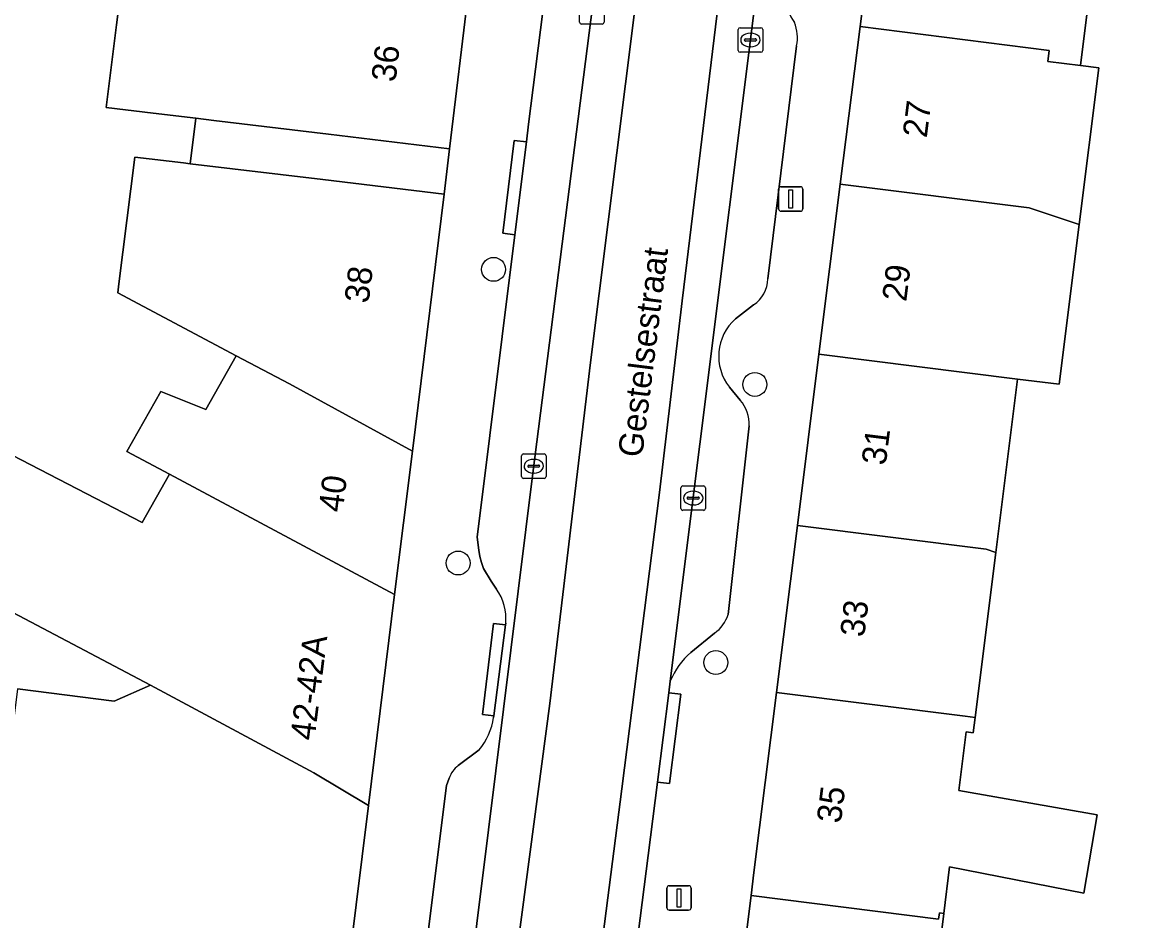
# Model space of a CAD drawing. Extents: x 160349 to 161355, y 381727 to 382854.
# Drawn here: x 160875.07 to 160920.57, y 382511.62 to 382548.4 of the extents above; entities that cross this region are included whole.
import ezdxf

# ---------------------------------------------------------------- set-up
doc = ezdxf.new("R2010")
doc.units = 0
for name, color, linetype in [('IMGEO_Boom', 7, 'Continuous'), ('IMGEO_Erf', 7, 'Continuous'), ('IMGEO_Kolk', 7, 'Continuous'), ('IMGEO_Lichtmast', 7, 'Continuous'), ('IMGEO_Openbare_ruimte_label', 7, 'Continuous'), ('IMGEO_Pand', 7, 'Continuous'), ('IMGEO_Pand_nummerreeks', 7, 'Continuous'), ('IMGEO_Parkeervlak_open', 7, 'Continuous'), ('IMGEO_Rijbaan_lokaal_gesloten', 7, 'Continuous'), ('IMGEO_Voetpad_open', 7, 'Continuous')]:
    doc.layers.add(name, color=color, linetype=linetype)

msp = doc.modelspace()

# ---------------------------------------------------------------- linework, layer by layer
at = {"layer": 'IMGEO_Boom'}
for centre in [(160894.369, 382538.282), (160905.065, 382533.573), (160892.916, 382526.262), (160903.468, 382522.187)]:
    msp.add_circle(centre, 0.489, dxfattribs=at)
at = {"layer": 'IMGEO_Erf'}
for points in [[(160873.123, 382531.472), (160879.981, 382527.924), (160881.097, 382529.9), (160879.357, 382530.83), (160880.746, 382533.288), (160882.594, 382532.549), (160883.836, 382534.747), (160878.98, 382537.321), (160878.995, 382537.44), (160879.028, 382537.695), (160879.681, 382542.877), (160881.675, 382542.638), (160881.953, 382542.605), (160882.176, 382544.467), (160880.436, 382544.675), (160878.503, 382544.907), (160878.931, 382548.294), (160879.317, 382551.341)], [(160918.741, 382549.379), (160918.394, 382546.624), (160919.147, 382546.529), (160918.343, 382540.119), (160917.523, 382533.579), (160915.814, 382533.794), (160914.923, 382526.688), (160914.077, 382519.942), (160913.998, 382519.31), (160913.708, 382519.346), (160913.414, 382516.944), (160919.074, 382515.961), (160918.537, 382512.751), (160913.031, 382513.823), (160912.798, 382511.919), (160912.435, 382508.958), (160915.654, 382508.564), (160915.12, 382504.209), (160911.923, 382505.071), (160911.893, 382504.527), (160911.338, 382500), (160910.275, 382491.324), (160910.187, 382490.607), (160929.856, 382488.389)], [(160874.881, 382521.106), (160878.832, 382520.606), (160880.329, 382521.263), (160870.515, 382526.431)]]:
    msp.add_lwpolyline(points, dxfattribs=at)
at = {"layer": 'IMGEO_Kolk'}
for p, q in [((160897.89, 382548.398), (160897.89, 382549.25)), ((160898.891, 382549.25), (160898.891, 382548.398)), ((160898.817, 382548.324), (160897.965, 382548.324)), ((160904.383, 382547.245), (160904.383, 382548.097)), ((160904.458, 382548.171), (160905.31, 382548.171)), ((160904.871, 382547.951), (160904.896, 382547.951)), ((160905.384, 382548.097), (160905.384, 382547.245)), ((160904.642, 382547.665), (160904.642, 382547.677)), ((160905.08, 382547.628), (160904.682, 382547.628)), ((160904.685, 382547.714), (160905.083, 382547.714)), ((160904.894, 382547.391), (160904.869, 382547.391)), ((160905.126, 382547.677), (160905.126, 382547.665)), ((160905.31, 382547.171), (160904.458, 382547.171)), ((160895.514, 382529.8), (160895.514, 382530.652)), ((160895.589, 382530.726), (160896.441, 382530.726)), ((160896.002, 382530.506), (160896.027, 382530.506)), ((160896.515, 382530.652), (160896.515, 382529.8)), ((160895.773, 382530.22), (160895.773, 382530.232)), ((160896.211, 382530.183), (160895.813, 382530.183)), ((160895.816, 382530.269), (160896.214, 382530.269)), ((160896.257, 382530.232), (160896.257, 382530.22)), ((160896.441, 382529.726), (160895.589, 382529.726)), ((160896.025, 382529.946), (160896, 382529.946)), ((160902.039, 382528.493), (160902.039, 382529.345)), ((160902.114, 382529.419), (160902.966, 382529.419)), ((160902.527, 382529.199), (160902.552, 382529.199)), ((160903.04, 382529.345), (160903.04, 382528.493)), ((160902.298, 382528.913), (160902.298, 382528.925)), ((160902.736, 382528.876), (160902.338, 382528.876)), ((160902.341, 382528.962), (160902.739, 382528.962)), ((160902.55, 382528.639), (160902.525, 382528.639)), ((160902.782, 382528.925), (160902.782, 382528.913)), ((160902.966, 382528.419), (160902.114, 382528.419))]:
    msp.add_line(p, q, dxfattribs=at)
for points in [[(160897.89, 382548.398), (160897.89, 382549.25)], [(160898.891, 382549.25), (160898.891, 382548.398)], [(160898.817, 382548.324), (160897.965, 382548.324)], [(160904.383, 382547.245), (160904.383, 382548.097)], [(160904.458, 382548.171), (160905.31, 382548.171)], [(160905.384, 382548.097), (160905.384, 382547.245)], [(160905.31, 382547.171), (160904.458, 382547.171)], [(160895.514, 382529.8), (160895.514, 382530.652)], [(160895.589, 382530.726), (160896.441, 382530.726)], [(160896.515, 382530.652), (160896.515, 382529.8)], [(160896.441, 382529.726), (160895.589, 382529.726)], [(160902.039, 382528.493), (160902.039, 382529.345)], [(160902.114, 382529.419), (160902.966, 382529.419)], [(160903.04, 382529.345), (160903.04, 382528.493)], [(160902.966, 382528.419), (160902.114, 382528.419)]]:
    msp.add_lwpolyline(points, dxfattribs=at)
for centre, radius, start, end in [((160897.967, 382548.4), 0.0765, 181.552, 268.448), ((160897.967, 382548.4), 0.0765, 181.552, 268.448), ((160898.815, 382548.4), 0.0765, 271.552, 358.448), ((160898.815, 382548.4), 0.0765, 271.552, 358.448), ((160904.46, 382548.095), 0.0765, 91.552, 178.448), ((160904.46, 382548.095), 0.0765, 91.552, 178.448), ((160905.308, 382548.095), 0.0765, 1.552, 88.448), ((160905.308, 382548.095), 0.0765, 1.552, 88.448), ((160904.682, 382547.674), 0.0403, 85.8775, 175.7526), ((160904.679, 382547.664), 0.0366, 178.938, 274.7102), ((160905.083, 382547.671), 0.043, 264.8664, 352.4533), ((160905.087, 382547.676), 0.0386, 1.7309, 96.639), ((160904.46, 382547.247), 0.0765, 181.552, 268.448), ((160904.46, 382547.247), 0.0765, 181.552, 268.448), ((160905.308, 382547.247), 0.0765, 271.552, 358.448), ((160905.308, 382547.247), 0.0765, 271.552, 358.448), ((160895.591, 382530.65), 0.0765, 91.552, 178.448), ((160895.591, 382530.65), 0.0765, 91.552, 178.448), ((160896.439, 382530.65), 0.0765, 1.552, 88.448), ((160896.439, 382530.65), 0.0765, 1.552, 88.448), ((160895.813, 382530.229), 0.0403, 85.8775, 175.7526), ((160895.81, 382530.219), 0.0366, 178.938, 274.7102), ((160896.214, 382530.226), 0.043, 264.8664, 352.4533), ((160896.218, 382530.231), 0.0386, 1.7309, 96.639), ((160895.591, 382529.802), 0.0765, 181.552, 268.448), ((160895.591, 382529.802), 0.0765, 181.552, 268.448), ((160896.439, 382529.802), 0.0765, 271.552, 358.448), ((160896.439, 382529.802), 0.0765, 271.552, 358.448), ((160902.116, 382529.343), 0.0765, 91.552, 178.448), ((160902.116, 382529.343), 0.0765, 91.552, 178.448), ((160902.964, 382529.343), 0.0765, 1.552, 88.448), ((160902.964, 382529.343), 0.0765, 1.552, 88.448), ((160902.338, 382528.922), 0.0403, 85.8775, 175.7526), ((160902.335, 382528.912), 0.0366, 178.938, 274.7102), ((160902.739, 382528.919), 0.043, 264.8664, 352.4533), ((160902.743, 382528.924), 0.0386, 1.7309, 96.639), ((160902.116, 382528.495), 0.0765, 181.552, 268.448), ((160902.116, 382528.495), 0.0765, 181.552, 268.448), ((160902.964, 382528.495), 0.0765, 271.552, 358.448), ((160902.964, 382528.495), 0.0765, 271.552, 358.448)]:
    msp.add_arc(centre, radius, start, end, dxfattribs=at)
for centre, major_axis, ratio, start_param, end_param in [((160904.87, 382547.671), (-0.387, 0.002), 0.722429, 4.712389, 7.853982), ((160904.895, 382547.671), (-0.39, 0.002), 0.717154, 1.570796, 4.712389), ((160896.001, 382530.226), (-0.387, 0.002), 0.722429, 4.712389, 7.853982), ((160896.026, 382530.226), (-0.39, 0.002), 0.717154, 1.570796, 4.712389), ((160902.526, 382528.919), (-0.387, 0.002), 0.722429, 4.712389, 7.853982), ((160902.551, 382528.919), (-0.39, 0.002), 0.717154, 1.570796, 4.712389)]:
    msp.add_ellipse(centre, major_axis=major_axis, ratio=ratio, start_param=start_param, end_param=end_param, dxfattribs=at)
at = {"layer": 'IMGEO_Lichtmast'}
for p, q in [((160906.037, 382540.763), (160906.037, 382541.563)), ((160906.037, 382541.563), (160906.037, 382540.763)), ((160906.137, 382541.663), (160906.927, 382541.663)), ((160906.927, 382541.663), (160906.137, 382541.663)), ((160907.027, 382541.563), (160907.027, 382540.763)), ((160907.027, 382540.763), (160907.027, 382541.563)), ((160906.927, 382540.663), (160906.137, 382540.663)), ((160906.137, 382540.663), (160906.927, 382540.663)), ((160901.462, 382512.152), (160901.462, 382512.952)), ((160901.462, 382512.952), (160901.462, 382512.152)), ((160901.562, 382513.052), (160902.352, 382513.052)), ((160902.352, 382513.052), (160901.562, 382513.052)), ((160902.452, 382512.952), (160902.452, 382512.152)), ((160902.452, 382512.152), (160902.452, 382512.952)), ((160902.352, 382512.052), (160901.562, 382512.052)), ((160901.562, 382512.052), (160902.352, 382512.052))]:
    msp.add_line(p, q, dxfattribs=at)
for points in [[(160906.457, 382541.538), (160906.607, 382541.538), (160906.607, 382540.788), (160906.457, 382540.788), (160906.457, 382541.538)], [(160901.882, 382512.927), (160902.032, 382512.927), (160902.032, 382512.177), (160901.882, 382512.177), (160901.882, 382512.927)]]:
    msp.add_lwpolyline(points, dxfattribs=at)
for centre, start, end in [((160906.137, 382541.563), 90, 180), ((160906.137, 382541.563), 90, 180), ((160906.927, 382541.563), 0, 90), ((160906.927, 382541.563), 360, 90), ((160906.137, 382540.763), 180, 270), ((160906.137, 382540.763), 180, 270), ((160906.927, 382540.763), 270, 0), ((160906.927, 382540.763), 270, 0), ((160901.562, 382512.952), 90, 180), ((160901.562, 382512.952), 90, 180), ((160902.352, 382512.952), 0, 90), ((160902.352, 382512.952), 360, 90), ((160901.562, 382512.152), 180, 270), ((160901.562, 382512.152), 180, 270), ((160902.352, 382512.152), 270, 0), ((160902.352, 382512.152), 270, 0)]:
    msp.add_arc(centre, 0.1, start, end, dxfattribs=at)
at = {"layer": 'IMGEO_Pand'}
for points in [[(160918.394, 382546.624), (160918.741, 382549.379), (160923.463, 382548.784), (160923.833, 382551.726), (160910.027, 382553.458), (160909.369, 382548.218), (160917.11, 382547.247), (160917.053, 382546.793)], [(160893.339, 382549.665), (160879.317, 382551.341), (160878.931, 382548.294), (160878.503, 382544.907), (160880.436, 382544.675), (160882.176, 382544.467), (160882.918, 382544.378), (160887.604, 382543.817), (160892.568, 382543.222)], [(160908.56, 382541.766), (160916.297, 382540.795), (160918.343, 382540.119), (160919.147, 382546.529), (160918.394, 382546.624), (160917.053, 382546.793), (160917.11, 382547.247), (160909.369, 382548.218)], [(160892.345, 382541.36), (160887.381, 382541.955), (160881.953, 382542.605), (160881.675, 382542.638), (160879.681, 382542.877), (160879.028, 382537.695), (160878.995, 382537.44), (160878.98, 382537.321), (160883.836, 382534.747), (160886.015, 382533.592), (160891.043, 382530.836)], [(160908.56, 382541.766), (160907.688, 382534.813), (160915.814, 382533.794), (160917.523, 382533.579), (160918.343, 382540.119), (160916.297, 382540.795)], [(160891.043, 382530.836), (160886.015, 382533.592), (160883.836, 382534.747), (160882.594, 382532.549), (160880.746, 382533.288), (160879.357, 382530.83), (160881.097, 382529.9), (160890.317, 382524.97)], [(160914.923, 382526.688), (160915.814, 382533.794), (160907.688, 382534.813), (160906.808, 382527.794), (160914.536, 382526.824)], [(160870.515, 382526.431), (160880.329, 382521.263), (160887.01, 382517.677), (160889.248, 382516.338), (160890.317, 382524.97), (160881.097, 382529.9), (160879.981, 382527.924), (160873.123, 382531.472)], [(160905.951, 382520.966), (160913.675, 382519.997), (160914.077, 382519.942), (160914.923, 382526.688), (160914.536, 382526.824), (160906.808, 382527.794)], [(160889.248, 382516.338), (160887.01, 382517.677), (160880.329, 382521.263), (160878.832, 382520.606), (160874.881, 382521.106), (160874.119, 382515.078), (160873.323, 382515.802), (160872.618, 382515.891), (160871.438, 382516.04), (160871.139, 382513.68), (160871.062, 382513.069), (160870.786, 382510.885), (160876.395, 382510.176), (160876.098, 382507.826), (160879.006, 382507.459), (160878.761, 382505.521), (160878.695, 382505.002), (160878.645, 382504.609), (160879.203, 382504.549), (160887.658, 382503.498), (160887.725, 382504.03)], [(160905.951, 382520.966), (160905.026, 382513.59), (160904.909, 382512.653), (160912.584, 382511.69), (160912.616, 382511.942), (160912.798, 382511.919), (160913.031, 382513.823), (160918.537, 382512.751), (160919.074, 382515.961), (160913.414, 382516.944), (160913.708, 382519.346), (160913.998, 382519.31), (160914.077, 382519.942), (160913.675, 382519.997)], [(160912.798, 382511.919), (160912.616, 382511.942), (160912.584, 382511.69), (160904.909, 382512.653), (160904.081, 382506.054), (160911.923, 382505.071), (160915.12, 382504.209), (160915.654, 382508.564), (160912.435, 382508.958)]]:
    msp.add_lwpolyline(points, close=True, dxfattribs=at)
at = {"layer": 'IMGEO_Parkeervlak_open'}
for points in [[(160904.085, 382599.357), (160900.747, 382581.573), (160899.734, 382575.105), (160899.02, 382569.549), (160895.799, 382544.23), (160895.709, 382543.505), (160895.237, 382539.702), (160893.7, 382527.326), (160893.766, 382526.786), (160893.808, 382526.53), (160893.873, 382526.279), (160893.96, 382526.035), (160894.273, 382525.515), (160894.487, 382525.192)], [(160886.772, 382462.594), (160892.129, 382498.996), (160892.254, 382500), (160894.162, 382515.334), (160895.992, 382530.045), (160901.745, 382575.055)], [(160906.442, 382560.137), (160901.603, 382521.426)], [(160905.594, 382537.888), (160906.769, 382547.428)], [(160904.274, 382536.26), (160905.014, 382536.826)], [(160904.465, 382532.932), (160904.024, 382533.456)], [(160903.969, 382524.15), (160904.826, 382531.876)], [(160894.867, 382523.794), (160894.859, 382523.729), (160894.38, 382520.009), (160894.371, 382519.942)], [(160902.446, 382522.599), (160903.417, 382523.392)], [(160893.776, 382518.61), (160892.92, 382517.968)], [(160892.546, 382517.456), (160892.437, 382517.159), (160892.249, 382515.641), (160891.191, 382507.119), (160890.307, 382500), (160890.24, 382499.54), (160889.945, 382496.987), (160889.923, 382496.653)]]:
    msp.add_lwpolyline(points, dxfattribs=at)
for centre, radius, start, end in [((160907.872, 382549.333), 1.513, 138.5107, 218.4217), ((160905.17, 382547.778), 1.636, 347.6445, 22.0695), ((160904.295, 382537.908), 1.299, 303.6035, 359.1151), ((160905.638, 382534.725), 2.054, 131.6382, 218.172), ((160903.307, 382531.946), 1.52, 357.3425, 40.4041), ((160892.8, 382523.983), 2.076, 354.78, 35.6331), ((160902.529, 382524.619), 1.514, 305.9019, 341.9715), ((160904.333, 382520.354), 2.933, 130.0396, 158.5531), ((160891.697, 382520.338), 2.703, 320.2764, 351.5833), ((160893.61, 382517.071), 1.131, 127.5814, 160.1247)]:
    msp.add_arc(centre, radius, start, end, dxfattribs=at)
at = {"layer": 'IMGEO_Rijbaan_lokaal_gesloten'}
for points in [[(160887.849, 382709.451), (160894.255, 382689.802), (160905.484, 382655.177), (160909.671, 382642.344), (160911.13, 382637.802), (160911.921, 382634.761), (160912.296, 382632.302), (160912.338, 382628.886), (160912.088, 382625.073), (160911.38, 382618.594), (160903.005, 382571.636), (160898.338, 382534.469), (160896.671, 382520.511), (160893.567, 382497.156), (160889.463, 382469.386), (160887.765, 382457.813), (160887.653, 382456.83)], [(160887.653, 382456.83), (160887.765, 382457.813), (160889.463, 382469.386), (160893.567, 382497.156), (160896.671, 382520.511), (160898.338, 382534.469), (160903.005, 382571.636), (160911.38, 382618.594), (160912.088, 382625.073), (160912.338, 382628.886), (160912.296, 382632.302), (160911.921, 382634.761), (160911.13, 382637.802), (160909.671, 382642.344), (160905.484, 382655.177), (160894.255, 382689.802), (160887.849, 382709.451)], [(160909.975, 382620.745), (160909.539, 382617.47), (160907.646, 382607.388), (160907.327, 382605.709), (160906.578, 382601.771), (160903.548, 382585.84), (160901.745, 382575.055), (160895.992, 382530.045), (160894.162, 382515.334), (160892.254, 382500), (160892.129, 382498.996), (160886.772, 382462.594), (160885.854, 382456.356), (160885.223, 382452.521)], [(160891.354, 382449.993), (160892.217, 382455.785), (160892.418, 382456.79), (160893.762, 382465.789), (160894.384, 382469.749), (160895.687, 382478.08), (160897.101, 382487.392), (160898.8, 382499.206), (160898.906, 382500), (160899.314, 382503.402), (160899.377, 382503.923), (160900.695, 382514.285), (160901.078, 382517.297), (160901.542, 382520.947), (160901.603, 382521.426), (160906.442, 382560.137), (160906.458, 382560.266), (160906.916, 382563.998), (160906.975, 382564.48), (160908.15, 382574.064), (160909.071, 382579.832), (160913.863, 382605.818), (160916.358, 382618.538), (160916.396, 382618.852)], [(160890.141, 382451.415), (160892.108, 382463.874), (160895.895, 382489.251), (160897.813, 382502.989), (160899.617, 382517.022), (160901.158, 382529.153), (160902.092, 382536.989), (160905.633, 382566.169), (160907.994, 382582.53), (160908.748, 382586.303)], [(160908.748, 382586.303), (160907.994, 382582.53), (160905.633, 382566.169), (160902.092, 382536.989), (160901.158, 382529.153), (160899.617, 382517.022), (160897.813, 382502.989), (160895.895, 382489.251), (160892.108, 382463.874), (160890.141, 382451.415)]]:
    msp.add_lwpolyline(points, dxfattribs=at)
at = {"layer": 'IMGEO_Voetpad_open'}
for points in [[(160894.487, 382525.192), (160894.273, 382525.515), (160893.96, 382526.035), (160893.873, 382526.279), (160893.808, 382526.53), (160893.766, 382526.786), (160893.7, 382527.326), (160895.237, 382539.702), (160894.741, 382539.759), (160895.213, 382543.562), (160895.709, 382543.505), (160895.799, 382544.23), (160899.02, 382569.549)], [(160896.839, 382446.183), (160898.803, 382460.149), (160900.006, 382470.76), (160902.457, 382492.37), (160903.322, 382500), (160904.081, 382506.054), (160904.909, 382512.653), (160905.026, 382513.59), (160905.951, 382520.966), (160906.808, 382527.794), (160907.688, 382534.813), (160908.56, 382541.766), (160909.369, 382548.218), (160910.027, 382553.458)], [(160893.339, 382549.665), (160892.568, 382543.222), (160892.345, 382541.36), (160891.043, 382530.836), (160890.317, 382524.97), (160889.248, 382516.338), (160887.725, 382504.03), (160890.306, 382503.691), (160890.752, 382507.242), (160891.191, 382507.119), (160892.249, 382515.641), (160892.437, 382517.159), (160892.546, 382517.456)], [(160906.769, 382547.428), (160905.594, 382537.888)], [(160905.014, 382536.826), (160904.274, 382536.26)], [(160904.024, 382533.456), (160904.465, 382532.932)], [(160904.826, 382531.876), (160903.969, 382524.15)], [(160894.371, 382519.942), (160894.38, 382520.009), (160893.918, 382520.064), (160894.36, 382523.788), (160894.859, 382523.729), (160894.867, 382523.794)], [(160903.417, 382523.392), (160902.446, 382522.599)], [(160901.603, 382521.426), (160901.542, 382520.947), (160902.038, 382520.889), (160901.574, 382517.239), (160901.078, 382517.297), (160900.695, 382514.285), (160899.377, 382503.923), (160899.314, 382503.402)], [(160892.92, 382517.968), (160893.776, 382518.61)]]:
    msp.add_lwpolyline(points, dxfattribs=at)
for points in [[(160892.568, 382543.222), (160887.604, 382543.817), (160882.918, 382544.378), (160882.176, 382544.467), (160881.953, 382542.605), (160887.381, 382541.955), (160892.345, 382541.36)], [(160895.709, 382543.505), (160895.213, 382543.562), (160894.741, 382539.759), (160895.237, 382539.702)], [(160894.859, 382523.729), (160894.36, 382523.788), (160893.918, 382520.064), (160894.38, 382520.009)], [(160901.542, 382520.947), (160901.078, 382517.297), (160901.574, 382517.239), (160902.038, 382520.889)]]:
    msp.add_lwpolyline(points, close=True, dxfattribs=at)
for centre, radius, start, end in [((160907.872, 382549.333), 1.513, 138.5107, 218.4217), ((160905.17, 382547.778), 1.636, 347.6445, 22.0695), ((160904.295, 382537.908), 1.299, 303.6035, 359.1151), ((160905.638, 382534.725), 2.054, 131.6382, 218.172), ((160903.307, 382531.946), 1.52, 357.3425, 40.4041), ((160892.8, 382523.983), 2.076, 354.78, 35.6331), ((160902.529, 382524.619), 1.514, 305.9019, 341.9715), ((160904.333, 382520.354), 2.933, 130.0396, 158.5531), ((160891.697, 382520.338), 2.703, 320.2764, 351.5833), ((160893.61, 382517.071), 1.131, 127.5814, 160.1247)]:
    msp.add_arc(centre, radius, start, end, dxfattribs=at)

# ---------------------------------------------------------------- texts
at = {"layer": 'IMGEO_Openbare_ruimte_label'}
msp.add_text('Gestelsestraat', height=1, rotation=82.875, dxfattribs=at).set_placement((160900.447, 382530.553))
at = {"layer": 'IMGEO_Pand_nummerreeks'}
for s, rotation, p in [('36', 83.1763, (160890.352, 382545.923)), ('27', 82.8529, (160912.1, 382543.639)), ('38', 82.9471, (160889.25, 382536.867)), ('29', 82.8529, (160911.26, 382536.936)), ('31', 82.8515, (160910.419, 382530.235)), ('40', 82.9528, (160888.19, 382528.31)), ('33', 82.8515, (160909.537, 382523.2)), ('42-42A', 82.9469, (160887.033, 382518.969)), ('35', 82.8515, (160908.582, 382515.581))]:
    msp.add_text(s, height=1, rotation=rotation, dxfattribs=at).set_placement(p)

doc.saveas('drawing.dxf')
